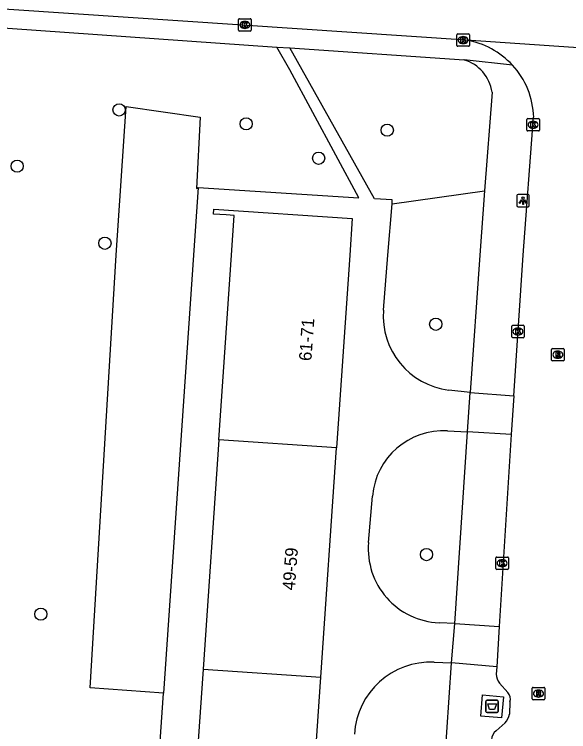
# Model space of a CAD drawing. Extents: x 161848 to 162726, y 385382 to 386521.
# Drawn here: x 162018.3 to 162062.7, y 385461.8 to 385519.3 of the extents above; entities that cross this region are included whole.
import ezdxf

# ---------------------------------------------------------------- set-up
doc = ezdxf.new("R2010")
doc.units = 0
for name, color, linetype in [('IMGEO_Afval_apart_plaats', 7, 'Continuous'), ('IMGEO_Boom', 7, 'Continuous'), ('IMGEO_Groenvoorziening', 7, 'Continuous'), ('IMGEO_Kolk', 7, 'Continuous'), ('IMGEO_Lichtpunt', 7, 'Continuous'), ('IMGEO_Pand', 7, 'Continuous'), ('IMGEO_Pand_nummerreeks', 7, 'Continuous'), ('IMGEO_Rijbaan_lokaal_open', 7, 'Continuous'), ('IMGEO_Rioolput', 7, 'Continuous'), ('IMGEO_Voetpad_gesloten', 7, 'Continuous'), ('IMGEO_Voetpad_open', 7, 'Continuous')]:
    doc.layers.add(name, color=color, linetype=linetype)

msp = doc.modelspace()

# ---------------------------------------------------------------- linework, layer by layer
at = {"layer": 'IMGEO_Afval_apart_plaats'}
for p, q in [((162056.099, 385463.459), (162056.099, 385464.259)), ((162056.099, 385464.259), (162056.099, 385463.459)), ((162056.199, 385464.359), (162056.989, 385464.359)), ((162056.989, 385464.359), (162056.199, 385464.359)), ((162057.089, 385464.259), (162057.089, 385463.459)), ((162057.089, 385463.459), (162057.089, 385464.259)), ((162056.989, 385463.359), (162056.199, 385463.359)), ((162056.199, 385463.359), (162056.989, 385463.359))]:
    msp.add_line(p, q, dxfattribs=at)
msp.add_lwpolyline([(162056.242, 385464.073), (162056.946, 385464.073), (162056.797, 385463.603), (162056.391, 385463.603), (162056.242, 385464.073)], dxfattribs=at)
for centre, start, end in [((162056.199, 385464.259), 90, 180), ((162056.199, 385464.259), 90, 180), ((162056.989, 385464.259), 0, 90), ((162056.989, 385464.259), 360, 90), ((162056.199, 385463.459), 180, 270), ((162056.199, 385463.459), 180, 270), ((162056.989, 385463.459), 270, 0), ((162056.989, 385463.459), 270, 0)]:
    msp.add_arc(centre, 0.1, start, end, dxfattribs=at)
at = {"layer": 'IMGEO_Boom'}
for centre in [(162026.734, 385511.644), (162036.904, 385510.535), (162048.203, 385510.025), (162042.708, 385507.772), (162018.575, 385507.142), (162025.601, 385500.964), (162052.085, 385494.475), (162051.343, 385476.022), (162020.466, 385471.246)]:
    msp.add_circle(centre, 0.489, dxfattribs=at)
at = {"layer": 'IMGEO_Groenvoorziening'}
for points in [[(162030.286, 385464.925), (162024.414, 385465.355), (162026.511, 385500), (162027.29, 385511.911), (162033.22, 385511.065), (162032.92, 385505.364), (162033.063, 385505.43)], [(162048.584, 385504.131), (162055.981, 385505.157)]]:
    msp.add_lwpolyline(points, dxfattribs=at)
at = {"layer": 'IMGEO_Kolk'}
for p, q in [((162036.303, 385518.03), (162036.303, 385518.882)), ((162036.378, 385518.956), (162037.23, 385518.956)), ((162036.791, 385518.736), (162036.816, 385518.736)), ((162037.304, 385518.882), (162037.304, 385518.03)), ((162036.814, 385518.176), (162036.789, 385518.176)), ((162037.23, 385517.956), (162036.378, 385517.956)), ((162053.775, 385516.818), (162053.775, 385517.67)), ((162053.85, 385517.744), (162054.702, 385517.744)), ((162054.263, 385517.524), (162054.288, 385517.524)), ((162054.776, 385517.67), (162054.776, 385516.818)), ((162054.286, 385516.964), (162054.261, 385516.964)), ((162054.702, 385516.744), (162053.85, 385516.744)), ((162059.376, 385510.034), (162059.376, 385510.886)), ((162059.451, 385510.96), (162060.303, 385510.96)), ((162059.864, 385510.74), (162059.889, 385510.74)), ((162060.377, 385510.886), (162060.377, 385510.034)), ((162059.887, 385510.18), (162059.862, 385510.18)), ((162060.303, 385509.96), (162059.451, 385509.96)), ((162058.167, 385493.467), (162058.167, 385494.319)), ((162058.242, 385494.393), (162059.094, 385494.393)), ((162058.655, 385494.173), (162058.68, 385494.173)), ((162059.168, 385494.319), (162059.168, 385493.467)), ((162059.094, 385493.393), (162058.242, 385493.393)), ((162058.678, 385493.613), (162058.653, 385493.613)), ((162056.898, 385474.901), (162056.898, 385475.753)), ((162056.973, 385475.827), (162057.825, 385475.827)), ((162057.386, 385475.607), (162057.411, 385475.607)), ((162057.899, 385475.753), (162057.899, 385474.901)), ((162057.409, 385475.047), (162057.384, 385475.047)), ((162057.825, 385474.827), (162056.973, 385474.827))]:
    msp.add_line(p, q, dxfattribs=at)
for points in [[(162036.303, 385518.03), (162036.303, 385518.882)], [(162036.378, 385518.956), (162037.23, 385518.956)], [(162036.624, 385518.656), (162036.747, 385518.656), (162036.747, 385518.505), (162036.877, 385518.656), (162037.041, 385518.656), (162036.895, 385518.505), (162037.048, 385518.256), (162036.896, 385518.256), (162036.811, 385518.42), (162036.747, 385518.353), (162036.747, 385518.256), (162036.624, 385518.256), (162036.624, 385518.656)], [(162037.304, 385518.882), (162037.304, 385518.03)], [(162037.23, 385517.956), (162036.378, 385517.956)], [(162053.775, 385516.818), (162053.775, 385517.67)], [(162053.85, 385517.744), (162054.702, 385517.744)], [(162054.776, 385517.67), (162054.776, 385516.818)], [(162054.096, 385517.444), (162054.219, 385517.444), (162054.219, 385517.293), (162054.349, 385517.444), (162054.513, 385517.444), (162054.367, 385517.293), (162054.52, 385517.044), (162054.368, 385517.044), (162054.283, 385517.208), (162054.219, 385517.141), (162054.219, 385517.044), (162054.096, 385517.044), (162054.096, 385517.444)], [(162054.702, 385516.744), (162053.85, 385516.744)], [(162059.376, 385510.034), (162059.376, 385510.886)], [(162059.451, 385510.96), (162060.303, 385510.96)], [(162059.697, 385510.66), (162059.82, 385510.66), (162059.82, 385510.509), (162059.95, 385510.66), (162060.114, 385510.66), (162059.968, 385510.509), (162060.121, 385510.26), (162059.969, 385510.26), (162059.884, 385510.424), (162059.82, 385510.357), (162059.82, 385510.26), (162059.697, 385510.26), (162059.697, 385510.66)], [(162060.377, 385510.886), (162060.377, 385510.034)], [(162060.303, 385509.96), (162059.451, 385509.96)], [(162058.167, 385493.467), (162058.167, 385494.319)], [(162058.242, 385494.393), (162059.094, 385494.393)], [(162058.488, 385494.093), (162058.611, 385494.093), (162058.611, 385493.942), (162058.741, 385494.093), (162058.905, 385494.093), (162058.759, 385493.942), (162058.912, 385493.693), (162058.76, 385493.693), (162058.675, 385493.857), (162058.611, 385493.79), (162058.611, 385493.693), (162058.488, 385493.693), (162058.488, 385494.093)], [(162059.168, 385494.319), (162059.168, 385493.467)], [(162059.094, 385493.393), (162058.242, 385493.393)], [(162056.898, 385474.901), (162056.898, 385475.753)], [(162056.973, 385475.827), (162057.825, 385475.827)], [(162057.899, 385475.753), (162057.899, 385474.901)], [(162057.219, 385475.527), (162057.342, 385475.527), (162057.342, 385475.376), (162057.472, 385475.527), (162057.636, 385475.527), (162057.49, 385475.376), (162057.643, 385475.127), (162057.491, 385475.127), (162057.406, 385475.291), (162057.342, 385475.224), (162057.342, 385475.127), (162057.219, 385475.127), (162057.219, 385475.527)], [(162057.825, 385474.827), (162056.973, 385474.827)]]:
    msp.add_lwpolyline(points, dxfattribs=at)
for centre, start, end in [((162036.38, 385518.88), 91.55205, 178.44795), ((162036.38, 385518.88), 91.55205, 178.44795), ((162037.228, 385518.88), 1.55205, 88.44795), ((162037.228, 385518.88), 1.55205, 88.44795), ((162036.38, 385518.032), 181.55205, 268.44795), ((162036.38, 385518.032), 181.55205, 268.44795), ((162037.228, 385518.032), 271.55205, 358.44795), ((162037.228, 385518.032), 271.55205, 358.44795), ((162053.852, 385517.668), 91.55205, 178.44795), ((162053.852, 385517.668), 91.55205, 178.44795), ((162054.7, 385517.668), 1.55205, 88.44795), ((162054.7, 385517.668), 1.55205, 88.44795), ((162053.852, 385516.82), 181.55205, 268.44795), ((162053.852, 385516.82), 181.55205, 268.44795), ((162054.7, 385516.82), 271.55205, 358.44795), ((162054.7, 385516.82), 271.55205, 358.44795), ((162059.453, 385510.884), 91.55205, 178.44795), ((162059.453, 385510.884), 91.55205, 178.44795), ((162060.301, 385510.884), 1.55205, 88.44795), ((162060.301, 385510.884), 1.55205, 88.44795), ((162059.453, 385510.036), 181.55205, 268.44795), ((162059.453, 385510.036), 181.55205, 268.44795), ((162060.301, 385510.036), 271.55205, 358.44795), ((162060.301, 385510.036), 271.55205, 358.44795), ((162058.244, 385494.317), 91.55205, 178.44795), ((162058.244, 385494.317), 91.55205, 178.44795), ((162059.092, 385494.317), 1.55205, 88.44795), ((162059.092, 385494.317), 1.55205, 88.44795), ((162058.244, 385493.469), 181.55205, 268.44795), ((162058.244, 385493.469), 181.55205, 268.44795), ((162059.092, 385493.469), 271.55205, 358.44795), ((162059.092, 385493.469), 271.55205, 358.44795), ((162056.975, 385475.751), 91.55205, 178.44795), ((162056.975, 385475.751), 91.55205, 178.44795), ((162057.823, 385475.751), 1.55205, 88.44795), ((162057.823, 385475.751), 1.55205, 88.44795), ((162056.975, 385474.903), 181.55205, 268.44795), ((162056.975, 385474.903), 181.55205, 268.44795), ((162057.823, 385474.903), 271.55205, 358.44795), ((162057.823, 385474.903), 271.55205, 358.44795)]:
    msp.add_arc(centre, 0.0765, start, end, dxfattribs=at)
for centre, major_axis, ratio, start_param, end_param in [((162036.79, 385518.456), (-0.387, 0.002), 0.722429, 4.712389, 7.853982), ((162036.815, 385518.456), (-0.39, 0.002), 0.717154, 1.570796, 4.712389), ((162054.262, 385517.244), (-0.387, 0.002), 0.722429, 4.712389, 7.853982), ((162054.287, 385517.244), (-0.39, 0.002), 0.717154, 1.570796, 4.712389), ((162059.863, 385510.46), (-0.387, 0.002), 0.722429, 4.712389, 7.853982), ((162059.888, 385510.46), (-0.39, 0.002), 0.717154, 1.570796, 4.712389), ((162058.654, 385493.893), (-0.387, 0.002), 0.722429, 4.712389, 7.853982), ((162058.679, 385493.893), (-0.39, 0.002), 0.717154, 1.570796, 4.712389), ((162057.385, 385475.327), (-0.387, 0.002), 0.722429, 4.712389, 7.853982), ((162057.41, 385475.327), (-0.39, 0.002), 0.717154, 1.570796, 4.712389)]:
    msp.add_ellipse(centre, major_axis=major_axis, ratio=ratio, start_param=start_param, end_param=end_param, dxfattribs=at)
at = {"layer": 'IMGEO_Lichtpunt'}
for p, q in [((162059.477, 385504.879), (162058.669, 385504.879)), ((162059.477, 385504.879), (162058.669, 385504.879)), ((162058.575, 385504.784), (162058.575, 385503.977)), ((162058.575, 385504.784), (162058.575, 385503.977)), ((162059.571, 385503.977), (162059.571, 385504.784)), ((162059.571, 385503.977), (162059.571, 385504.784)), ((162058.669, 385503.883), (162059.477, 385503.883)), ((162058.669, 385503.883), (162059.477, 385503.883))]:
    msp.add_line(p, q, dxfattribs=at)
for points in [[(162058.949, 385504.448), (162058.988, 385504.42), (162058.8, 385504.158), (162058.762, 385504.185), (162058.949, 385504.448)], [(162059.051, 385504.4), (162059.098, 385504.4), (162059.098, 385504.078), (162059.051, 385504.078), (162059.051, 385504.4)], [(162059.161, 385504.42), (162059.199, 385504.447), (162059.386, 385504.185), (162059.347, 385504.157), (162059.161, 385504.42)]]:
    msp.add_lwpolyline(points, dxfattribs=at)
msp.add_circle((162059.074, 385504.582), 0.0994, dxfattribs=at)
for centre, start, end in [((162058.669, 385504.784), 90, 180), ((162058.669, 385504.784), 90, 180), ((162059.477, 385504.784), 0, 90), ((162059.477, 385504.784), 0, 90), ((162058.669, 385503.977), 180, 270), ((162058.669, 385503.977), 180, 270), ((162059.477, 385503.977), 270, 0), ((162059.477, 385503.977), 270, 360)]:
    msp.add_arc(centre, 0.0946, start, end, dxfattribs=at)
at = {"layer": 'IMGEO_Pand'}
for points in [[(162034.711, 385485.219), (162035.724, 385500), (162035.942, 385503.186), (162035.293, 385503.231), (162034.295, 385503.3), (162034.323, 385503.702), (162045.4, 385502.945), (162045.199, 385500), (162044.145, 385484.574)], [(162034.711, 385485.219), (162033.453, 385466.849)], [(162044.145, 385484.574), (162034.711, 385485.219)], [(162042.889, 385466.204), (162044.145, 385484.574)], [(162033.453, 385466.849), (162032.195, 385448.479)], [(162033.453, 385466.849), (162042.889, 385466.204)], [(162041.634, 385447.833), (162042.889, 385466.204)]]:
    msp.add_lwpolyline(points, dxfattribs=at)
at = {"layer": 'IMGEO_Rijbaan_lokaal_open'}
for points in [[(162054.531, 385517.227), (162018.299, 385519.675), (162014.628, 385519.918)], [(162072.879, 385515.977), (162054.531, 385517.227)], [(162058.33, 385488.741), (162059.087, 385500), (162059.923, 385511.056)], [(162058.33, 385488.741), (162058.122, 385485.633)], [(162058.122, 385485.633), (162057.169, 385470.27)], [(162057.169, 385470.27), (162056.967, 385467.015)], [(162056.967, 385467.015), (162056.932, 385466.45)], [(162057.191, 385465.724), (162057.843, 385464.968)], [(162058.026, 385464.218), (162057.976, 385463.238)], [(162057.634, 385462.533), (162056.911, 385461.904)]]:
    msp.add_lwpolyline(points, dxfattribs=at)
for centre, radius, start, end in [((162053.49, 385510.876), 6.436, 42.69331, 80.69036), ((162053.493, 385510.877), 6.433, 1.59238, 42.7029), ((162057.961, 385466.408), 1.03, 177.66661, 221.60104), ((162057.27, 385464.431), 0.786, 344.28, 43.14447), ((162056.684, 385463.429), 1.306, 316.66469, 351.57867), ((162057.552, 385461.119), 1.013, 129.224, 176.05445)]:
    msp.add_arc(centre, radius, start, end, dxfattribs=at)
at = {"layer": 'IMGEO_Rioolput'}
for p, q in [((162061.361, 385491.61), (162061.361, 385492.462)), ((162061.436, 385492.536), (162062.288, 385492.536)), ((162061.849, 385492.316), (162061.874, 385492.316)), ((162062.362, 385492.462), (162062.362, 385491.61)), ((162061.872, 385491.756), (162061.847, 385491.756)), ((162062.288, 385491.536), (162061.436, 385491.536)), ((162059.809, 385464.458), (162059.809, 385465.31)), ((162059.884, 385465.384), (162060.736, 385465.384)), ((162060.81, 385465.31), (162060.81, 385464.458)), ((162060.297, 385465.164), (162060.322, 385465.164)), ((162060.736, 385464.384), (162059.884, 385464.384)), ((162060.32, 385464.604), (162060.295, 385464.604))]:
    msp.add_line(p, q, dxfattribs=at)
for points in [[(162061.361, 385491.61), (162061.361, 385492.462)], [(162061.436, 385492.536), (162062.288, 385492.536)], [(162061.95, 385492.234), (162061.698, 385492.236), (162061.698, 385491.836)], [(162062.362, 385492.462), (162062.362, 385491.61)], [(162061.698, 385491.836), (162061.822, 385491.836), (162061.822, 385491.998), (162061.833, 385491.998)], [(162061.876, 385492.155), (162061.822, 385492.155), (162061.822, 385492.074)], [(162061.822, 385492.074), (162061.874, 385492.074)], [(162061.88, 385491.969), (162061.951, 385491.836), (162062.091, 385491.836), (162062.026, 385491.962)], [(162062.288, 385491.536), (162061.436, 385491.536)], [(162059.809, 385464.458), (162059.809, 385465.31)], [(162059.884, 385465.384), (162060.736, 385465.384)], [(162060.81, 385465.31), (162060.81, 385464.458)], [(162060.398, 385465.082), (162060.146, 385465.084), (162060.146, 385464.684)], [(162060.146, 385464.684), (162060.27, 385464.684), (162060.27, 385464.846), (162060.281, 385464.846)], [(162060.324, 385465.003), (162060.27, 385465.003), (162060.27, 385464.922)], [(162060.27, 385464.922), (162060.322, 385464.922)], [(162060.328, 385464.817), (162060.399, 385464.684), (162060.539, 385464.684), (162060.474, 385464.81)], [(162060.736, 385464.384), (162059.884, 385464.384)]]:
    msp.add_lwpolyline(points, dxfattribs=at)
for centre, radius, start, end in [((162061.438, 385492.46), 0.0765, 91.55205, 178.44795), ((162061.438, 385492.46), 0.0765, 91.55205, 178.44795), ((162061.949, 385492.124), 0.109, 350.36119, 89.41601), ((162062.286, 385492.46), 0.0765, 1.55205, 88.44795), ((162062.286, 385492.46), 0.0765, 1.55205, 88.44795), ((162061.832, 385491.945), 0.0533, 26.02933, 88.69889), ((162061.858, 385492.263), 0.19, 274.7715, 282.96867), ((162061.882, 385492.059), 0.0964, 77.00612, 93.18647), ((162061.896, 385492.116), 0.0378, 276.66336, 79.67722), ((162061.947, 385492.124), 0.112, 277.58423, 350.98172), ((162061.931, 385491.909), 0.108, 29.51342, 73.79051), ((162061.438, 385491.612), 0.0765, 181.55205, 268.44795), ((162061.438, 385491.612), 0.0765, 181.55205, 268.44795), ((162062.286, 385491.612), 0.0765, 271.55205, 358.44795), ((162062.286, 385491.612), 0.0765, 271.55205, 358.44795), ((162059.886, 385465.308), 0.0765, 91.55205, 178.44795), ((162059.886, 385465.308), 0.0765, 91.55205, 178.44795), ((162060.734, 385465.308), 0.0765, 1.55205, 88.44795), ((162060.734, 385465.308), 0.0765, 1.55205, 88.44795), ((162060.28, 385464.793), 0.0533, 26.02933, 88.69889), ((162060.306, 385465.111), 0.19, 274.7715, 282.96867), ((162060.33, 385464.907), 0.0964, 77.00612, 93.18647), ((162060.344, 385464.964), 0.0378, 276.66336, 79.67722), ((162060.397, 385464.972), 0.109, 350.36119, 89.41601), ((162060.395, 385464.972), 0.112, 277.58423, 350.98172), ((162060.379, 385464.757), 0.108, 29.51342, 73.79051), ((162059.886, 385464.46), 0.0765, 181.55205, 268.44795), ((162059.886, 385464.46), 0.0765, 181.55205, 268.44795), ((162060.734, 385464.46), 0.0765, 271.55205, 358.44795), ((162060.734, 385464.46), 0.0765, 271.55205, 358.44795)]:
    msp.add_arc(centre, radius, start, end, dxfattribs=at)
for centre, major_axis, ratio, start_param, end_param in [((162061.848, 385492.036), (-0.387, 0.002), 0.722429, 4.712389, 7.853982), ((162061.873, 385492.036), (-0.39, 0.002), 0.717154, 1.570796, 4.712389), ((162060.296, 385464.884), (-0.387, 0.002), 0.722429, 4.712389, 7.853982), ((162060.321, 385464.884), (-0.39, 0.002), 0.717154, 1.570796, 4.712389)]:
    msp.add_ellipse(centre, major_axis=major_axis, ratio=ratio, start_param=start_param, end_param=end_param, dxfattribs=at)
at = {"layer": 'IMGEO_Voetpad_gesloten'}
msp.add_lwpolyline([(162055.685, 385463.088), (162055.83, 385464.773), (162057.503, 385464.629), (162057.358, 385462.944), (162055.685, 385463.088)], dxfattribs=at)
at = {"layer": 'IMGEO_Voetpad_open'}
for points in [[(162015.015, 385518.403), (162017.833, 385518.201), (162039.361, 385516.687)], [(162033.063, 385505.43), (162045.927, 385504.602), (162040.416, 385514.855), (162039.361, 385516.687)], [(162039.361, 385516.687), (162040.412, 385516.614)], [(162040.412, 385516.614), (162054.346, 385515.652)], [(162048.584, 385504.131), (162048.608, 385504.43), (162047.183, 385504.522), (162040.412, 385516.614)], [(162058.22, 385515.24), (162054.346, 385515.652)], [(162056.598, 385513.06), (162055.981, 385505.157)], [(162033.063, 385505.43), (162032.691, 385500), (162030.286, 385464.925)], [(162055.981, 385505.157), (162055.62, 385500), (162054.849, 385488.996)], [(162047.899, 385495.599), (162048.252, 385500), (162048.584, 385504.131)], [(162054.849, 385488.996), (162053.133, 385489.205)], [(162054.634, 385485.858), (162054.849, 385488.996)], [(162054.849, 385488.996), (162058.33, 385488.741)], [(162053.027, 385485.943), (162054.634, 385485.858)], [(162053.602, 385470.508), (162054.634, 385485.858)], [(162058.122, 385485.633), (162054.634, 385485.858)], [(162046.702, 385476.98), (162047.019, 385480.709)], [(162053.602, 385470.508), (162052.347, 385470.562)], [(162053.357, 385467.34), (162053.602, 385470.508)], [(162053.602, 385470.508), (162057.169, 385470.27)], [(162051.96, 385467.402), (162053.357, 385467.34)], [(162052.401, 385453.469), (162053.357, 385467.34)], [(162056.967, 385467.015), (162053.357, 385467.34)], [(162025.39, 385393.505), (162030.286, 385464.925)]]:
    msp.add_lwpolyline(points, dxfattribs=at)
for centre, radius, start, end in [((162053.458, 385512.607), 3.172, 8.21889, 73.7511), ((162053.854, 385495.135), 5.973, 175.54052, 263.06562), ((162052.725, 385480.225), 5.726, 86.97525, 175.14767), ((162052.602, 385476.478), 5.921, 175.1363, 267.53067), ((162051.693, 385461.277), 6.131, 87.50077, 176.57963)]:
    msp.add_arc(centre, radius, start, end, dxfattribs=at)

# ---------------------------------------------------------------- texts
at = {"layer": 'IMGEO_Pand_nummerreeks'}
for s, rotation, p in [('61-71', 85.83424, (162042.123, 385491.507)), ('49-59', 85.55876, (162040.797, 385473.134))]:
    msp.add_text(s, height=1, rotation=rotation, dxfattribs=at).set_placement(p)

doc.saveas('drawing.dxf')
